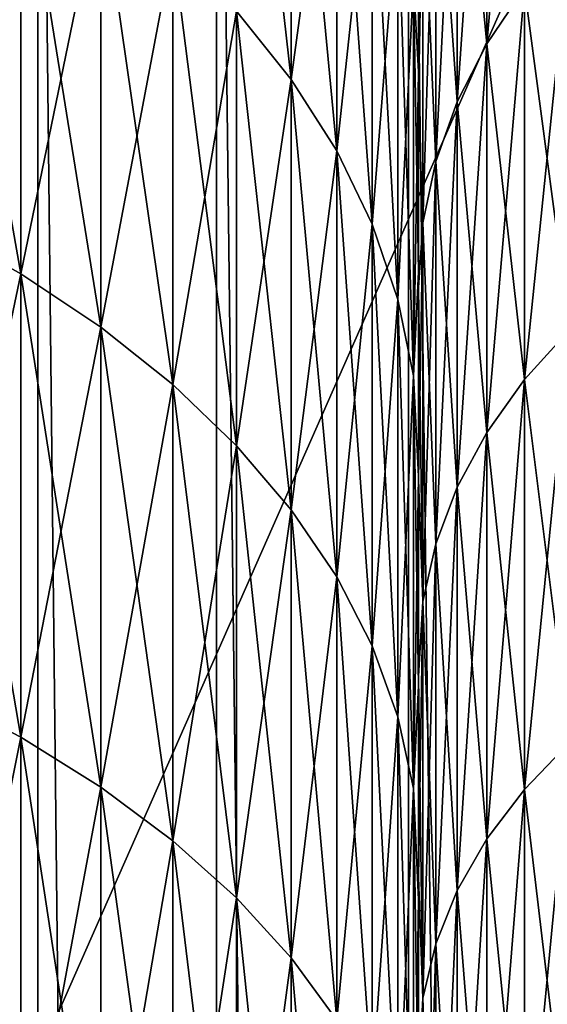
# Model space of a CAD drawing. Header units: metres. Extents: x -46 to 104, y -30 to 30.
# Tile 318 of 656: x 17.059 to 17.642, y 6.88 to 7.97. Entities that reach past the tile are written whole.
import ezdxf

# ---------------------------------------------------------------- set-up
doc = ezdxf.new("R2010")
doc.units = ezdxf.units.M
doc.layers.add('solid_26_000_502_XXX', color=7, linetype='CONTINUOUS')

msp = doc.modelspace()

# ---------------------------------------------------------------- linework, layer by layer
at = {"layer": 'solid_26_000_502_XXX'}
for points in [[(18.024651, 8.963816, 291.529633), (18.024651, 4.7, 291.529633), (16.143139, 4.7, 309.43103)], [(17.05777, 8.963816, 300.728882), (18.024651, 8.963816, 291.529633), (16.143139, 4.7, 309.43103)], [(17.079058, -8.878655, 313.471558), (17.079058, 8.878655, 313.471588), (16.897408, 8.891709, 313.215668)], [(16.897408, -8.891709, 313.215668), (17.079058, -8.878655, 313.471558), (16.897408, 8.891709, 313.215668)], [(17.276436, -8.864697, 313.715607), (17.276436, 8.864697, 313.715607), (17.079058, 8.878655, 313.471588)], [(17.079058, -8.878655, 313.471558), (17.276436, -8.864697, 313.715607), (17.079058, 8.878655, 313.471588)], [(17.488773, -8.849886, 313.946838), (17.488773, 8.849886, 313.946838), (17.276436, 8.864697, 313.715607)], [(17.276436, -8.864697, 313.715607), (17.488773, -8.849886, 313.946838), (17.276436, 8.864697, 313.715607)], [(17.715254, -8.83428, 314.164307), (17.715254, 8.83428, 314.164307), (17.488773, 8.849886, 313.946838)], [(17.488773, -8.849886, 313.946838), (17.715254, -8.83428, 314.164307), (17.488773, 8.849886, 313.946838)], [(17.35924, 7.904016, -9.207076), (17.29871, 7.979682, -9.295217), (17.29871, 8.440235, -8.879123)], [(17.35924, 8.360202, -8.794927), (17.35924, 7.904016, -9.207076), (17.29871, 8.440235, -8.879123)], [(17.35924, 7.904016, 602.792908), (17.29871, 7.979682, 602.704773), (17.29871, 8.440235, 603.12085)], [(17.35924, 8.360202, 603.205078), (17.35924, 7.904016, 602.792908), (17.29871, 8.440235, 603.12085)], [(17.617264, 8.417568, 619.791199), (17.575584, 8.352632, 619.731079), (17.575584, 7.943571, 620.150818)], [(17.617264, 8.005327, 620.214172), (17.617264, 8.417568, 619.791199), (17.575584, 7.943571, 620.150818)], [(17.617264, 8.417568, 7.791175), (17.575584, 8.352632, 7.731071), (17.575584, 7.943571, 8.150804)], [(17.617264, 8.005327, 8.214171), (17.617264, 8.417568, 7.791175), (17.575584, 7.943571, 8.150804)], [(17.35924, 7.904016, 9.207076), (17.35924, 8.360202, 8.794927), (17.29871, 7.979682, 9.295217)], [(17.35924, 7.904016, 621.207092), (17.35924, 8.360202, 620.794922), (17.29871, 7.979682, 621.295227)], [(17.409405, 7.825198, -9.115264), (17.35924, 7.904016, -9.207076), (17.35924, 8.360202, -8.794927)], [(17.409405, 8.276834, -8.707225), (17.409405, 7.825198, -9.115264), (17.35924, 8.360202, -8.794927)], [(17.409405, 8.276834, 8.707225), (17.35924, 8.360202, 8.794927), (17.35924, 7.904016, 9.207076)], [(17.409405, 7.825198, 602.884766), (17.35924, 7.904016, 602.792908), (17.35924, 8.360202, 603.205078)], [(17.409405, 8.276834, 603.292786), (17.409405, 7.825198, 602.884766), (17.35924, 8.360202, 603.205078)], [(17.409405, 8.276834, 620.707214), (17.35924, 8.360202, 620.794922), (17.35924, 7.904016, 621.207092)], [(17.575584, 8.352632, 604.268921), (17.575584, 7.943571, 603.849182), (17.542747, 8.285017, 604.331482)], [(17.575584, 8.352632, 619.731079), (17.542747, 8.285017, 619.668518), (17.542747, 7.879268, 620.084839)], [(17.575584, 7.943571, 620.150818), (17.575584, 8.352632, 619.731079), (17.542747, 7.879268, 620.084839)], [(17.575584, 8.352632, -7.731071), (17.575584, 7.943571, -8.150804), (17.542747, 8.285017, -7.668488)], [(17.575584, 8.352632, 7.731071), (17.542747, 8.285017, 7.668488), (17.542747, 7.879268, 8.084823)], [(17.575584, 7.943571, 8.150804), (17.575584, 8.352632, 7.731071), (17.542747, 7.879268, 8.084823)], [(17.617264, 8.005327, 603.785828), (17.575584, 7.943571, 603.849182), (17.575584, 8.352632, 604.268921)], [(17.617264, 8.005327, -8.214171), (17.575584, 7.943571, -8.150804), (17.575584, 8.352632, -7.731071)], [(17.542747, 8.285017, 604.331482), (17.542747, 7.879268, 603.915161), (17.519068, 8.215372, 604.395996)], [(17.542747, 8.285017, 619.668518), (17.519068, 8.215372, 619.604004), (17.519068, 7.813033, 620.016846)], [(17.542747, 7.879268, 620.084839), (17.542747, 8.285017, 619.668518), (17.519068, 7.813033, 620.016846)], [(17.542747, 8.285017, -7.668488), (17.542747, 7.879268, -8.084823), (17.519068, 8.215372, -7.604025)], [(17.542747, 8.285017, 7.668488), (17.519068, 8.215372, 7.604025), (17.519068, 7.813033, 8.01686)], [(17.542747, 7.879268, 8.084823), (17.542747, 8.285017, 7.668488), (17.519068, 7.813033, 8.01686)], [(17.575584, 7.943571, 603.849182), (17.542747, 7.879268, 603.915161), (17.542747, 8.285017, 604.331482)], [(17.575584, 7.943571, -8.150804), (17.542747, 7.879268, -8.084823), (17.542747, 8.285017, -7.668488)], [(17.409405, 7.825198, 9.115264), (17.409405, 8.276834, 8.707225), (17.35924, 7.904016, 9.207076)], [(17.409405, 7.825198, 621.115234), (17.409405, 8.276834, 620.707214), (17.35924, 7.904016, 621.207092)], [(17.44882, 7.74383, -9.020482), (17.409405, 7.825198, -9.115264), (17.409405, 8.276834, -8.707225)], [(17.44882, 8.19077, -8.616686), (17.44882, 7.74383, -9.020482), (17.409405, 8.276834, -8.707225)], [(17.44882, 8.19077, 8.616686), (17.409405, 8.276834, 8.707225), (17.409405, 7.825198, 9.115264)], [(17.44882, 7.74383, 602.979492), (17.409405, 7.825198, 602.884766), (17.409405, 8.276834, 603.292786)], [(17.44882, 8.19077, 603.383301), (17.44882, 7.74383, 602.979492), (17.409405, 8.276834, 603.292786)], [(17.44882, 8.19077, 620.616699), (17.409405, 8.276834, 620.707214), (17.409405, 7.825198, 621.115234)], [(17.059919, 7.688908, -9.93325), (16.963278, 7.743032, -10.003174), (16.963278, 8.239747, -9.598156)], [(17.059919, 8.182151, -9.531065), (17.059919, 7.688908, -9.93325), (16.963278, 8.239747, -9.598156)], [(17.059919, 8.182151, 9.531065), (16.963278, 8.239747, 9.598156), (16.963278, 7.743032, 10.003174)], [(17.059919, 7.688908, 602.066772), (16.963278, 7.743032, 601.996826), (16.963278, 8.239747, 602.401855)], [(17.059919, 8.182151, 602.468933), (17.059919, 7.688908, 602.066772), (16.963278, 8.239747, 602.401855)], [(17.059919, 8.182151, 621.531067), (16.963278, 8.239747, 621.598145), (16.963278, 7.743032, 622.003174)], [(17.519068, 8.215372, 604.395996), (17.519068, 7.813033, 603.983154), (17.504774, 8.144362, 604.46167)], [(17.519068, 8.215372, 619.604004), (17.504774, 8.144362, 619.53833), (17.504774, 7.745501, 619.947571)], [(17.519068, 7.813033, 620.016846), (17.519068, 8.215372, 619.604004), (17.504774, 7.745501, 619.947571)], [(17.519068, 8.215372, -7.604025), (17.519068, 7.813033, -8.01686), (17.504774, 8.144362, -7.5383)], [(17.519068, 8.215372, 7.604025), (17.504774, 8.144362, 7.5383), (17.504774, 7.745501, 7.947567)], [(17.519068, 7.813033, 8.01686), (17.519068, 8.215372, 7.604025), (17.504774, 7.745501, 7.947567)], [(17.542747, 7.879268, 603.915161), (17.519068, 7.813033, 603.983154), (17.519068, 8.215372, 604.395996)], [(17.542747, 7.879268, -8.084823), (17.519068, 7.813033, -8.01686), (17.519068, 8.215372, -7.604025)], [(17.44882, 7.74383, 9.020482), (17.44882, 8.19077, 8.616686), (17.409405, 7.825198, 9.115264)], [(17.44882, 7.74383, 621.020508), (17.44882, 8.19077, 620.616699), (17.409405, 7.825198, 621.115234)], [(17.477188, 7.660532, -8.923451), (17.44882, 7.74383, -9.020482), (17.44882, 8.19077, -8.616686)], [(17.477188, 8.102665, -8.523999), (17.477188, 7.660532, -8.923451), (17.44882, 8.19077, -8.616686)], [(17.477188, 8.102665, 8.523999), (17.44882, 8.19077, 8.616686), (17.44882, 7.74383, 9.020482)], [(17.477188, 7.660532, 603.076538), (17.44882, 7.74383, 602.979492), (17.44882, 8.19077, 603.383301)], [(17.477188, 8.102665, 603.476013), (17.477188, 7.660532, 603.076538), (17.44882, 8.19077, 603.383301)], [(17.477188, 8.102665, 620.523987), (17.44882, 8.19077, 620.616699), (17.44882, 7.74383, 621.020508)], [(17.059919, 7.688908, 9.93325), (17.059919, 8.182151, 9.531065), (16.963278, 7.743032, 10.003174)], [(17.059919, 7.688908, 621.933228), (17.059919, 8.182151, 621.531067), (16.963278, 7.743032, 622.003174)], [(17.148478, 7.629829, -9.856927), (17.059919, 7.688908, -9.93325), (17.059919, 8.182151, -9.531065)], [(17.148478, 8.119282, -9.457831), (17.148478, 7.629829, -9.856927), (17.059919, 8.182151, -9.531065)], [(17.148478, 8.119282, 9.457831), (17.059919, 8.182151, 9.531065), (17.059919, 7.688908, 9.93325)], [(17.148478, 7.629829, 602.143066), (17.059919, 7.688908, 602.066772), (17.059919, 8.182151, 602.468933)], [(17.148478, 8.119282, 602.542175), (17.148478, 7.629829, 602.143066), (17.059919, 8.182151, 602.468933)], [(17.148478, 8.119282, 621.457825), (17.059919, 8.182151, 621.531067), (17.059919, 7.688908, 621.933228)], [(17.504774, 8.144362, -7.5383), (17.5, 7.881021, -7.673946), (17.5, 8.08252, -7.461425)], [(17.504774, 8.144362, -7.5383), (17.504774, 7.745501, -7.947567), (17.5, 7.881021, -7.673946)], [(17.504774, 8.144362, 7.5383), (17.5, 8.08252, 7.461425), (17.5, 7.881021, 7.673946)], [(17.504774, 7.745501, 7.947567), (17.504774, 8.144362, 7.5383), (17.5, 7.881021, 7.673946)], [(17.504774, 8.144362, 604.46167), (17.5, 7.881021, 604.32605), (17.5, 8.08252, 604.538574)], [(17.504774, 8.144362, 604.46167), (17.504774, 7.745501, 604.052429), (17.5, 7.881021, 604.32605)], [(17.504774, 8.144362, 619.53833), (17.5, 8.08252, 619.461426), (17.5, 7.881021, 619.67395)], [(17.504774, 7.745501, 619.947571), (17.504774, 8.144362, 619.53833), (17.5, 7.881021, 619.67395)], [(17.519068, 7.813033, 603.983154), (17.504774, 7.745501, 604.052429), (17.504774, 8.144362, 604.46167)], [(17.519068, 7.813033, -8.01686), (17.504774, 7.745501, -7.947567), (17.504774, 8.144362, -7.5383)], [(17.148478, 7.629829, 9.856927), (17.148478, 8.119282, 9.457831), (17.059919, 7.688908, 9.93325)], [(17.148478, 7.629829, 621.856934), (17.148478, 8.119282, 621.457825), (17.059919, 7.688908, 621.933228)], [(17.228277, 7.566247, -9.774785), (17.148478, 7.629829, -9.856927), (17.148478, 8.119282, -9.457831)], [(17.228277, 8.05162, -9.379015), (17.228277, 7.566247, -9.774785), (17.148478, 8.119282, -9.457831)], [(17.228277, 8.05162, 9.379015), (17.148478, 8.119282, 9.457831), (17.148478, 7.629829, 9.856927)], [(17.228277, 7.566247, 602.22522), (17.148478, 7.629829, 602.143066), (17.148478, 8.119282, 602.542175)], [(17.228277, 8.05162, 602.620972), (17.228277, 7.566247, 602.22522), (17.148478, 8.119282, 602.542175)], [(17.228277, 8.05162, 621.379028), (17.148478, 8.119282, 621.457825), (17.148478, 7.629829, 621.856934)], [(17.494291, 8.01319, 620.429871), (17.5, 7.912384, 620.345337), (17.5, 8.12823, 620.135193)], [(17.494291, 8.01319, 603.570129), (17.5, 8.12823, 603.864807), (17.5, 7.912384, 603.654663)], [(17.494291, 8.01319, 8.429872), (17.5, 7.912414, 8.345281), (17.5, 8.128119, 8.13532)], [(17.494291, 8.01319, -8.429872), (17.5, 8.128119, -8.13532), (17.5, 7.912414, -8.345281)], [(17.5, 8.08252, 619.461426), (17.5, 8.12823, 620.135193), (17.5, 7.912384, 620.345337)], [(17.5, 8.08252, 604.538574), (17.5, 7.912384, 603.654663), (17.5, 8.12823, 603.864807)], [(17.5, 8.08252, 7.461425), (17.5, 8.128119, 8.13532), (17.5, 7.912414, 8.345281)], [(17.5, 8.08252, -7.461425), (17.5, 7.912414, -8.345281), (17.5, 8.128119, -8.13532)], [(17.477188, 7.660532, 8.923451), (17.477188, 8.102665, 8.523999), (17.44882, 7.74383, 9.020482)], [(17.477188, 7.660532, 620.923462), (17.477188, 8.102665, 620.523987), (17.44882, 7.74383, 621.020508)], [(17.494291, 7.57594, -8.824914), (17.477188, 7.660532, -8.923451), (17.477188, 8.102665, -8.523999)], [(17.494291, 8.01319, -8.429872), (17.494291, 7.57594, -8.824914), (17.477188, 8.102665, -8.523999)], [(17.494291, 8.01319, 8.429872), (17.477188, 8.102665, 8.523999), (17.477188, 7.660532, 8.923451)], [(17.494291, 7.57594, 603.17511), (17.477188, 7.660532, 603.076538), (17.477188, 8.102665, 603.476013)], [(17.494291, 8.01319, 603.570129), (17.494291, 7.57594, 603.17511), (17.477188, 8.102665, 603.476013)], [(17.494291, 8.01319, 620.429871), (17.477188, 8.102665, 620.523987), (17.477188, 7.660532, 620.923462)], [(17.5, 7.881021, 7.673946), (17.5, 8.08252, 7.461425), (17.5, 7.912414, 8.345281)], [(17.5, 8.08252, -7.461425), (17.5, 7.881021, -7.673946), (17.5, 7.912414, -8.345281)], [(17.5, 7.881021, 619.67395), (17.5, 8.08252, 619.461426), (17.5, 7.912384, 620.345337)], [(17.5, 8.08252, 604.538574), (17.5, 7.881021, 604.32605), (17.5, 7.912384, 603.654663)], [(17.667387, 8.063947, 603.725708), (17.667387, 7.627303, 603.321533), (17.617264, 8.005327, 603.785828)], [(17.667387, 8.063947, 620.274292), (17.617264, 8.005327, 620.214172), (17.617264, 7.571858, 620.615356)], [(17.667387, 7.627303, 620.678467), (17.667387, 8.063947, 620.274292), (17.617264, 7.571858, 620.615356)], [(17.667387, 8.063947, -8.27432), (17.667387, 7.627303, -8.678471), (17.617264, 8.005327, -8.214171)], [(17.667387, 8.063947, 8.27432), (17.617264, 8.005327, 8.214171), (17.617264, 7.571858, 8.615384)], [(17.667387, 7.627303, 8.678471), (17.667387, 8.063947, 8.27432), (17.617264, 7.571858, 8.615384)], [(17.228277, 7.566247, 9.774785), (17.228277, 8.05162, 9.379015), (17.148478, 7.629829, 9.856927)], [(17.228277, 7.566247, 621.77478), (17.228277, 8.05162, 621.379028), (17.148478, 7.629829, 621.856934)], [(17.29871, 7.498645, -9.687451), (17.228277, 7.566247, -9.774785), (17.228277, 8.05162, -9.379015)], [(17.29871, 7.979682, -9.295217), (17.29871, 7.498645, -9.687451), (17.228277, 8.05162, -9.379015)], [(17.29871, 7.979682, 9.295217), (17.228277, 8.05162, 9.379015), (17.228277, 7.566247, 9.774785)], [(17.29871, 7.498645, 602.312561), (17.228277, 7.566247, 602.22522), (17.228277, 8.05162, 602.620972)], [(17.29871, 7.979682, 602.704773), (17.29871, 7.498645, 602.312561), (17.228277, 8.05162, 602.620972)], [(17.29871, 7.979682, 621.295227), (17.228277, 8.05162, 621.379028), (17.228277, 7.566247, 621.77478)], [(17.494291, 7.57594, 8.824914), (17.494291, 8.01319, 8.429872), (17.477188, 7.660532, 8.923451)], [(17.494291, 7.57594, 620.82489), (17.494291, 8.01319, 620.429871), (17.477188, 7.660532, 620.923462)], [(17.494291, 7.57594, 8.824914), (17.5, 7.912414, 8.345281), (17.494291, 8.01319, 8.429872)], [(17.494291, 8.01319, -8.429872), (17.5, 7.912414, -8.345281), (17.5, 7.691197, -8.549569)], [(17.494291, 8.01319, -8.429872), (17.5, 7.691197, -8.549569), (17.494291, 7.57594, -8.824914)], [(17.494291, 7.57594, 620.82489), (17.5, 7.912384, 620.345337), (17.494291, 8.01319, 620.429871)], [(17.494291, 8.01319, 603.570129), (17.5, 7.912384, 603.654663), (17.5, 7.691113, 603.450317)], [(17.494291, 8.01319, 603.570129), (17.5, 7.691113, 603.450317), (17.494291, 7.57594, 603.17511)], [(17.617264, 8.005327, 603.785828), (17.617264, 7.571858, 603.384644), (17.575584, 7.943571, 603.849182)], [(17.617264, 8.005327, 620.214172), (17.575584, 7.943571, 620.150818), (17.575584, 7.513445, 620.54895)], [(17.617264, 7.571858, 620.615356), (17.617264, 8.005327, 620.214172), (17.575584, 7.513445, 620.54895)], [(17.617264, 8.005327, -8.214171), (17.617264, 7.571858, -8.615384), (17.575584, 7.943571, -8.150804)], [(17.617264, 8.005327, 8.214171), (17.575584, 7.943571, 8.150804), (17.575584, 7.513445, 8.548922)], [(17.617264, 7.571858, 8.615384), (17.617264, 8.005327, 8.214171), (17.575584, 7.513445, 8.548922)], [(17.667387, 7.627303, 603.321533), (17.617264, 7.571858, 603.384644), (17.617264, 8.005327, 603.785828)], [(17.667387, 7.627303, -8.678471), (17.617264, 7.571858, -8.615384), (17.617264, 8.005327, -8.214171)], [(17.29871, 7.498645, 9.687451), (17.29871, 7.979682, 9.295217), (17.228277, 7.566247, 9.774785)], [(17.29871, 7.498645, 621.687439), (17.29871, 7.979682, 621.295227), (17.228277, 7.566247, 621.77478)], [(17.35924, 7.42754, -9.595591), (17.29871, 7.498645, -9.687451), (17.29871, 7.979682, -9.295217)], [(17.35924, 7.904016, -9.207076), (17.35924, 7.42754, -9.595591), (17.29871, 7.979682, -9.295217)], [(17.35924, 7.904016, 9.207076), (17.29871, 7.979682, 9.295217), (17.29871, 7.498645, 9.687451)], [(17.35924, 7.42754, 602.404419), (17.29871, 7.498645, 602.312561), (17.29871, 7.979682, 602.704773)], [(17.35924, 7.904016, 602.792908), (17.35924, 7.42754, 602.404419), (17.29871, 7.979682, 602.704773)], [(17.35924, 7.904016, 621.207092), (17.29871, 7.979682, 621.295227), (17.29871, 7.498645, 621.687439)], [(17.575584, 7.943571, 603.849182), (17.575584, 7.513445, 603.45105), (17.542747, 7.879268, 603.915161)], [(17.575584, 7.943571, 620.150818), (17.542747, 7.879268, 620.084839), (17.542747, 7.452624, 620.479736)], [(17.575584, 7.513445, 620.54895), (17.575584, 7.943571, 620.150818), (17.542747, 7.452624, 620.479736)], [(17.575584, 7.943571, -8.150804), (17.575584, 7.513445, -8.548922), (17.542747, 7.879268, -8.084823)], [(17.575584, 7.943571, 8.150804), (17.542747, 7.879268, 8.084823), (17.542747, 7.452624, 8.479718)], [(17.575584, 7.513445, 8.548922), (17.575584, 7.943571, 8.150804), (17.542747, 7.452624, 8.479718)], [(17.617264, 7.571858, 603.384644), (17.575584, 7.513445, 603.45105), (17.575584, 7.943571, 603.849182)], [(17.617264, 7.571858, -8.615384), (17.575584, 7.513445, -8.548922), (17.575584, 7.943571, -8.150804)], [(17.494291, 7.57594, 8.824914), (17.5, 7.691197, 8.549569), (17.5, 7.912414, 8.345281)], [(17.494291, 7.57594, 620.82489), (17.5, 7.691113, 620.549683), (17.5, 7.912384, 620.345337)], [(17.5, 7.881021, 7.673946), (17.5, 7.912414, 8.345281), (17.5, 7.691197, 8.549569)], [(17.5, 7.881021, -7.673946), (17.5, 7.691197, -8.549569), (17.5, 7.912414, -8.345281)], [(17.5, 7.881021, 619.67395), (17.5, 7.912384, 620.345337), (17.5, 7.691113, 620.549683)], [(17.5, 7.881021, 604.32605), (17.5, 7.691113, 603.450317), (17.5, 7.912384, 603.654663)], [(17.35924, 7.42754, 9.595591), (17.35924, 7.904016, 9.207076), (17.29871, 7.498645, 9.687451)], [(17.35924, 7.42754, 621.595581), (17.35924, 7.904016, 621.207092), (17.29871, 7.498645, 621.687439)], [(17.409405, 7.353474, -9.499905), (17.35924, 7.42754, -9.595591), (17.35924, 7.904016, -9.207076)], [(17.409405, 7.825198, -9.115264), (17.409405, 7.353474, -9.499905), (17.35924, 7.904016, -9.207076)], [(17.409405, 7.825198, 9.115264), (17.35924, 7.904016, 9.207076), (17.35924, 7.42754, 9.595591)], [(17.409405, 7.353474, 602.500122), (17.35924, 7.42754, 602.404419), (17.35924, 7.904016, 602.792908)], [(17.409405, 7.825198, 602.884766), (17.409405, 7.353474, 602.500122), (17.35924, 7.904016, 602.792908)], [(17.409405, 7.825198, 621.115234), (17.35924, 7.904016, 621.207092), (17.35924, 7.42754, 621.595581)], [(17.5, 7.673945, 7.881026), (17.5, 7.881021, 7.673946), (17.5, 7.691197, 8.549569)], [(17.5, 7.881021, -7.673946), (17.5, 7.673945, -7.881026), (17.5, 7.691197, -8.549569)], [(17.504774, 7.745501, -7.947567), (17.5, 7.673945, -7.881026), (17.5, 7.881021, -7.673946)], [(17.504774, 7.745501, 7.947567), (17.5, 7.881021, 7.673946), (17.5, 7.673945, 7.881026)], [(17.5, 7.673945, 619.881042), (17.5, 7.881021, 619.67395), (17.5, 7.691113, 620.549683)], [(17.5, 7.881021, 604.32605), (17.5, 7.673945, 604.118958), (17.5, 7.691113, 603.450317)], [(17.504774, 7.745501, 604.052429), (17.5, 7.673945, 604.118958), (17.5, 7.881021, 604.32605)], [(17.504774, 7.745501, 619.947571), (17.5, 7.881021, 619.67395), (17.5, 7.673945, 619.881042)], [(17.542747, 7.879268, 603.915161), (17.542747, 7.452624, 603.520264), (17.519068, 7.813033, 603.983154)], [(17.542747, 7.879268, 620.084839), (17.519068, 7.813033, 620.016846), (17.519068, 7.389976, 620.408447)], [(17.542747, 7.452624, 620.479736), (17.542747, 7.879268, 620.084839), (17.519068, 7.389976, 620.408447)], [(17.542747, 7.879268, -8.084823), (17.542747, 7.452624, -8.479718), (17.519068, 7.813033, -8.01686)], [(17.542747, 7.879268, 8.084823), (17.519068, 7.813033, 8.01686), (17.519068, 7.389976, 8.408436)], [(17.542747, 7.452624, 8.479718), (17.542747, 7.879268, 8.084823), (17.519068, 7.389976, 8.408436)], [(17.575584, 7.513445, 603.45105), (17.542747, 7.452624, 603.520264), (17.542747, 7.879268, 603.915161)], [(17.575584, 7.513445, -8.548922), (17.542747, 7.452624, -8.479718), (17.542747, 7.879268, -8.084823)], [(17.409405, 7.353474, 9.499905), (17.409405, 7.825198, 9.115264), (17.35924, 7.42754, 9.595591)], [(17.409405, 7.353474, 621.499878), (17.409405, 7.825198, 621.115234), (17.35924, 7.42754, 621.595581)], [(17.44882, 7.27701, -9.401123), (17.409405, 7.353474, -9.499905), (17.409405, 7.825198, -9.115264)], [(17.44882, 7.74383, -9.020482), (17.44882, 7.27701, -9.401123), (17.409405, 7.825198, -9.115264)], [(17.44882, 7.74383, 9.020482), (17.409405, 7.825198, 9.115264), (17.409405, 7.353474, 9.499905)], [(17.44882, 7.27701, 602.598877), (17.409405, 7.353474, 602.500122), (17.409405, 7.825198, 602.884766)], [(17.44882, 7.74383, 602.979492), (17.44882, 7.27701, 602.598877), (17.409405, 7.825198, 602.884766)], [(17.44882, 7.74383, 621.020508), (17.409405, 7.825198, 621.115234), (17.409405, 7.353474, 621.499878)], [(17.519068, 7.813033, 603.983154), (17.519068, 7.389976, 603.591553), (17.504774, 7.745501, 604.052429)], [(17.519068, 7.813033, 620.016846), (17.504774, 7.745501, 619.947571), (17.504774, 7.3261, 620.335754)], [(17.519068, 7.389976, 620.408447), (17.519068, 7.813033, 620.016846), (17.504774, 7.3261, 620.335754)], [(17.519068, 7.813033, -8.01686), (17.519068, 7.389976, -8.408436), (17.504774, 7.745501, -7.947567)], [(17.519068, 7.813033, 8.01686), (17.504774, 7.745501, 7.947567), (17.504774, 7.3261, 8.335757)], [(17.519068, 7.389976, 8.408436), (17.519068, 7.813033, 8.01686), (17.504774, 7.3261, 8.335757)], [(17.542747, 7.452624, 603.520264), (17.519068, 7.389976, 603.591553), (17.519068, 7.813033, 603.983154)], [(17.542747, 7.452624, -8.479718), (17.519068, 7.389976, -8.408436), (17.519068, 7.813033, -8.01686)], [(17.059919, 7.175929, -10.309938), (16.963278, 7.226442, -10.382513), (16.963278, 7.743032, -10.003174)], [(17.059919, 7.688908, -9.93325), (17.059919, 7.175929, -10.309938), (16.963278, 7.743032, -10.003174)], [(17.059919, 7.688908, 9.93325), (16.963278, 7.743032, 10.003174), (16.963278, 7.226442, 10.382513)], [(17.059919, 7.175929, 601.690063), (16.963278, 7.226442, 601.617493), (16.963278, 7.743032, 601.996826)], [(17.059919, 7.688908, 602.066772), (17.059919, 7.175929, 601.690063), (16.963278, 7.743032, 601.996826)], [(17.059919, 7.688908, 621.933228), (16.963278, 7.743032, 622.003174), (16.963278, 7.226442, 622.382507)], [(17.44882, 7.27701, 9.401123), (17.44882, 7.74383, 9.020482), (17.409405, 7.353474, 9.499905)], [(17.44882, 7.27701, 621.401123), (17.44882, 7.74383, 621.020508), (17.409405, 7.353474, 621.499878)], [(17.477188, 7.198734, -9.299998), (17.44882, 7.27701, -9.401123), (17.44882, 7.74383, -9.020482)], [(17.477188, 7.660532, -8.923451), (17.477188, 7.198734, -9.299998), (17.44882, 7.74383, -9.020482)], [(17.477188, 7.660532, 8.923451), (17.44882, 7.74383, 9.020482), (17.44882, 7.27701, 9.401123)], [(17.477188, 7.198734, 602.700012), (17.44882, 7.27701, 602.598877), (17.44882, 7.74383, 602.979492)], [(17.477188, 7.660532, 603.076538), (17.477188, 7.198734, 602.700012), (17.44882, 7.74383, 602.979492)], [(17.477188, 7.660532, 620.923462), (17.44882, 7.74383, 621.020508), (17.44882, 7.27701, 621.401123)], [(17.504774, 7.745501, -7.947567), (17.504774, 7.3261, -8.335757), (17.5, 7.673945, -7.881026)], [(17.504774, 7.745501, 7.947567), (17.5, 7.673945, 7.881026), (17.5, 7.461432, 8.082511)], [(17.504774, 7.3261, 8.335757), (17.504774, 7.745501, 7.947567), (17.5, 7.461432, 8.082511)], [(17.504774, 7.745501, 604.052429), (17.504774, 7.3261, 603.664246), (17.5, 7.673945, 604.118958)], [(17.504774, 7.745501, 619.947571), (17.5, 7.673945, 619.881042), (17.5, 7.461432, 620.08252)], [(17.504774, 7.3261, 620.335754), (17.504774, 7.745501, 619.947571), (17.5, 7.461432, 620.08252)], [(17.519068, 7.389976, 603.591553), (17.504774, 7.3261, 603.664246), (17.504774, 7.745501, 604.052429)], [(17.519068, 7.389976, -8.408436), (17.504774, 7.3261, -8.335757), (17.504774, 7.745501, -7.947567)], [(17.059919, 7.175929, 10.309938), (17.059919, 7.688908, 9.93325), (16.963278, 7.226442, 10.382513)], [(17.059919, 7.175929, 622.309937), (17.059919, 7.688908, 621.933228), (16.963278, 7.226442, 622.382507)], [(17.148478, 7.120791, -10.230721), (17.059919, 7.175929, -10.309938), (17.059919, 7.688908, -9.93325)], [(17.148478, 7.629829, -9.856927), (17.148478, 7.120791, -10.230721), (17.059919, 7.688908, -9.93325)], [(17.148478, 7.629829, 9.856927), (17.059919, 7.688908, 9.93325), (17.059919, 7.175929, 10.309938)], [(17.148478, 7.120791, 601.769287), (17.059919, 7.175929, 601.690063), (17.059919, 7.688908, 602.066772)], [(17.148478, 7.629829, 602.143066), (17.148478, 7.120791, 601.769287), (17.059919, 7.688908, 602.066772)], [(17.148478, 7.629829, 621.856934), (17.059919, 7.688908, 621.933228), (17.059919, 7.175929, 622.309937)], [(17.494291, 7.57594, 8.824914), (17.5, 7.464483, 8.748202), (17.5, 7.691197, 8.549569)], [(17.494291, 7.57594, -8.824914), (17.5, 7.691197, -8.549569), (17.5, 7.464483, -8.748202)], [(17.494291, 7.57594, 620.82489), (17.5, 7.464539, 620.748169), (17.5, 7.691113, 620.549683)], [(17.494291, 7.57594, 603.17511), (17.5, 7.691113, 603.450317), (17.5, 7.464539, 603.251831)], [(17.5, 7.673945, 7.881026), (17.5, 7.691197, 8.549569), (17.5, 7.464483, 8.748202)], [(17.5, 7.673945, -7.881026), (17.5, 7.464483, -8.748202), (17.5, 7.691197, -8.549569)], [(17.5, 7.673945, 619.881042), (17.5, 7.691113, 620.549683), (17.5, 7.464539, 620.748169)], [(17.5, 7.673945, 604.118958), (17.5, 7.464539, 603.251831), (17.5, 7.691113, 603.450317)], [(17.5, 7.461432, 8.082511), (17.5, 7.673945, 7.881026), (17.5, 7.464483, 8.748202)], [(17.5, 7.673945, -7.881026), (17.5, 7.461432, -8.082511), (17.5, 7.464483, -8.748202)], [(17.504774, 7.3261, -8.335757), (17.5, 7.461432, -8.082511), (17.5, 7.673945, -7.881026)], [(17.5, 7.461432, 620.08252), (17.5, 7.673945, 619.881042), (17.5, 7.464539, 620.748169)], [(17.5, 7.673945, 604.118958), (17.5, 7.461432, 603.91748), (17.5, 7.464539, 603.251831)], [(17.504774, 7.3261, 603.664246), (17.5, 7.461432, 603.91748), (17.5, 7.673945, 604.118958)], [(17.477188, 7.198734, 9.299998), (17.477188, 7.660532, 8.923451), (17.44882, 7.27701, 9.401123)], [(17.477188, 7.198734, 621.299988), (17.477188, 7.660532, 620.923462), (17.44882, 7.27701, 621.401123)], [(17.494291, 7.119242, -9.197302), (17.477188, 7.198734, -9.299998), (17.477188, 7.660532, -8.923451)], [(17.494291, 7.57594, -8.824914), (17.494291, 7.119242, -9.197302), (17.477188, 7.660532, -8.923451)], [(17.494291, 7.57594, 8.824914), (17.477188, 7.660532, 8.923451), (17.477188, 7.198734, 9.299998)], [(17.494291, 7.119242, 602.802673), (17.477188, 7.198734, 602.700012), (17.477188, 7.660532, 603.076538)], [(17.494291, 7.57594, 603.17511), (17.494291, 7.119242, 602.802673), (17.477188, 7.660532, 603.076538)], [(17.494291, 7.57594, 620.82489), (17.477188, 7.660532, 620.923462), (17.477188, 7.198734, 621.299988)], [(17.148478, 7.120791, 10.230721), (17.148478, 7.629829, 9.856927), (17.059919, 7.175929, 10.309938)], [(17.148478, 7.120791, 622.230713), (17.148478, 7.629829, 621.856934), (17.059919, 7.175929, 622.309937)], [(17.228277, 7.061451, -10.145463), (17.148478, 7.120791, -10.230721), (17.148478, 7.629829, -9.856927)], [(17.228277, 7.566247, -9.774785), (17.228277, 7.061451, -10.145463), (17.148478, 7.629829, -9.856927)], [(17.228277, 7.566247, 9.774785), (17.148478, 7.629829, 9.856927), (17.148478, 7.120791, 10.230721)], [(17.228277, 7.061451, 601.854553), (17.148478, 7.120791, 601.769287), (17.148478, 7.629829, 602.143066)], [(17.228277, 7.566247, 602.22522), (17.228277, 7.061451, 601.854553), (17.148478, 7.629829, 602.143066)], [(17.228277, 7.566247, 621.77478), (17.148478, 7.629829, 621.856934), (17.148478, 7.120791, 622.230713)], [(17.667387, 7.627303, 603.321533), (17.667387, 7.170433, 602.940369), (17.617264, 7.571858, 603.384644)], [(17.667387, 7.627303, 620.678467), (17.617264, 7.571858, 620.615356), (17.617264, 7.118309, 620.993774)], [(17.667387, 7.170433, 621.059631), (17.667387, 7.627303, 620.678467), (17.617264, 7.118309, 620.993774)], [(17.667387, 7.627303, -8.678471), (17.667387, 7.170433, -9.059608), (17.617264, 7.571858, -8.615384)], [(17.667387, 7.627303, 8.678471), (17.617264, 7.571858, 8.615384), (17.617264, 7.118309, 8.993751)], [(17.667387, 7.170433, 9.059608), (17.667387, 7.627303, 8.678471), (17.617264, 7.118309, 8.993751)], [(17.494291, 7.119242, 9.197302), (17.494291, 7.57594, 8.824914), (17.477188, 7.198734, 9.299998)], [(17.494291, 7.119242, 621.197327), (17.494291, 7.57594, 620.82489), (17.477188, 7.198734, 621.299988)], [(17.494291, 7.119242, 9.197302), (17.5, 7.464483, 8.748202), (17.494291, 7.57594, 8.824914)], [(17.494291, 7.57594, -8.824914), (17.5, 7.464483, -8.748202), (17.5, 7.23273, -8.940778)], [(17.494291, 7.57594, -8.824914), (17.5, 7.23273, -8.940778), (17.494291, 7.119242, -9.197302)], [(17.494291, 7.119242, 621.197327), (17.5, 7.464539, 620.748169), (17.494291, 7.57594, 620.82489)], [(17.494291, 7.57594, 603.17511), (17.5, 7.464539, 603.251831), (17.5, 7.232855, 603.059326)], [(17.494291, 7.57594, 603.17511), (17.5, 7.232855, 603.059326), (17.494291, 7.119242, 602.802673)], [(17.228277, 7.061451, 10.145463), (17.228277, 7.566247, 9.774785), (17.148478, 7.120791, 10.230721)], [(17.228277, 7.061451, 622.145447), (17.228277, 7.566247, 621.77478), (17.148478, 7.120791, 622.230713)], [(17.29871, 6.998359, -10.054817), (17.228277, 7.061451, -10.145463), (17.228277, 7.566247, -9.774785)], [(17.29871, 7.498645, -9.687451), (17.29871, 6.998359, -10.054817), (17.228277, 7.566247, -9.774785)], [(17.29871, 7.498645, 9.687451), (17.228277, 7.566247, 9.774785), (17.228277, 7.061451, 10.145463)], [(17.29871, 6.998359, 601.94519), (17.228277, 7.061451, 601.854553), (17.228277, 7.566247, 602.22522)], [(17.29871, 7.498645, 602.312561), (17.29871, 6.998359, 601.94519), (17.228277, 7.566247, 602.22522)], [(17.29871, 7.498645, 621.687439), (17.228277, 7.566247, 621.77478), (17.228277, 7.061451, 622.145447)], [(17.617264, 7.571858, 603.384644), (17.617264, 7.118309, 603.006226), (17.575584, 7.513445, 603.45105)], [(17.617264, 7.571858, 620.615356), (17.575584, 7.513445, 620.54895), (17.575584, 7.063395, 620.924377)], [(17.617264, 7.118309, 620.993774), (17.617264, 7.571858, 620.615356), (17.575584, 7.063395, 620.924377)], [(17.617264, 7.571858, -8.615384), (17.617264, 7.118309, -8.993751), (17.575584, 7.513445, -8.548922)], [(17.617264, 7.571858, 8.615384), (17.575584, 7.513445, 8.548922), (17.575584, 7.063395, 8.924369)], [(17.617264, 7.118309, 8.993751), (17.617264, 7.571858, 8.615384), (17.575584, 7.063395, 8.924369)], [(17.667387, 7.170433, 602.940369), (17.617264, 7.118309, 603.006226), (17.617264, 7.571858, 603.384644)], [(17.667387, 7.170433, -9.059608), (17.617264, 7.118309, -8.993751), (17.617264, 7.571858, -8.615384)], [(17.575584, 7.513445, 603.45105), (17.575584, 7.063395, 603.075623), (17.542747, 7.452624, 603.520264)], [(17.575584, 7.513445, 620.54895), (17.542747, 7.452624, 620.479736), (17.542747, 7.006217, 620.852112)], [(17.575584, 7.063395, 620.924377), (17.575584, 7.513445, 620.54895), (17.542747, 7.006217, 620.852112)], [(17.575584, 7.513445, -8.548922), (17.575584, 7.063395, -8.924369), (17.542747, 7.452624, -8.479718)], [(17.575584, 7.513445, 8.548922), (17.542747, 7.452624, 8.479718), (17.542747, 7.006217, 8.852126)], [(17.575584, 7.063395, 8.924369), (17.575584, 7.513445, 8.548922), (17.542747, 7.006217, 8.852126)], [(17.617264, 7.118309, 603.006226), (17.575584, 7.063395, 603.075623), (17.575584, 7.513445, 603.45105)], [(17.617264, 7.118309, -8.993751), (17.575584, 7.063395, -8.924369), (17.575584, 7.513445, -8.548922)], [(17.29871, 6.998359, 10.054817), (17.29871, 7.498645, 9.687451), (17.228277, 7.061451, 10.145463)], [(17.29871, 6.998359, 622.05481), (17.29871, 7.498645, 621.687439), (17.228277, 7.061451, 622.145447)], [(17.35924, 6.931998, -9.959474), (17.29871, 6.998359, -10.054817), (17.29871, 7.498645, -9.687451)], [(17.35924, 7.42754, -9.595591), (17.35924, 6.931998, -9.959474), (17.29871, 7.498645, -9.687451)], [(17.35924, 7.42754, 9.595591), (17.29871, 7.498645, 9.687451), (17.29871, 6.998359, 10.054817)], [(17.35924, 6.931998, 602.040527), (17.29871, 6.998359, 601.94519), (17.29871, 7.498645, 602.312561)], [(17.35924, 7.42754, 602.404419), (17.35924, 6.931998, 602.040527), (17.29871, 7.498645, 602.312561)], [(17.35924, 7.42754, 621.595581), (17.29871, 7.498645, 621.687439), (17.29871, 6.998359, 622.05481)], [(17.494291, 7.119242, 621.197327), (17.5, 7.232855, 620.940674), (17.5, 7.464539, 620.748169)], [(17.494291, 7.119242, 9.197302), (17.5, 7.23273, 8.940778), (17.5, 7.464483, 8.748202)], [(17.5, 7.461432, 620.08252), (17.5, 7.464539, 620.748169), (17.5, 7.232855, 620.940674)], [(17.5, 7.243617, 603.721741), (17.5, 7.232855, 603.059326), (17.5, 7.464539, 603.251831)], [(17.5, 7.461432, 603.91748), (17.5, 7.243617, 603.721741), (17.5, 7.464539, 603.251831)], [(17.5, 7.461432, 8.082511), (17.5, 7.464483, 8.748202), (17.5, 7.23273, 8.940778)], [(17.5, 7.243617, -8.278286), (17.5, 7.23273, -8.940778), (17.5, 7.464483, -8.748202)], [(17.5, 7.461432, -8.082511), (17.5, 7.243617, -8.278286), (17.5, 7.464483, -8.748202)], [(17.5, 7.243617, 8.278286), (17.5, 7.461432, 8.082511), (17.5, 7.23273, 8.940778)], [(17.504774, 7.3261, -8.335757), (17.5, 7.243617, -8.278286), (17.5, 7.461432, -8.082511)], [(17.504774, 7.3261, 8.335757), (17.5, 7.461432, 8.082511), (17.5, 7.243617, 8.278286)], [(17.5, 7.243617, 620.278259), (17.5, 7.461432, 620.08252), (17.5, 7.232855, 620.940674)], [(17.504774, 7.3261, 603.664246), (17.5, 7.243617, 603.721741), (17.5, 7.461432, 603.91748)], [(17.504774, 7.3261, 620.335754), (17.5, 7.461432, 620.08252), (17.5, 7.243617, 620.278259)], [(17.542747, 7.452624, 603.520264), (17.542747, 7.006217, 603.147888), (17.519068, 7.389976, 603.591553)], [(17.542747, 7.452624, 620.479736), (17.519068, 7.389976, 620.408447), (17.519068, 6.947321, 620.77771)], [(17.542747, 7.006217, 620.852112), (17.542747, 7.452624, 620.479736), (17.519068, 6.947321, 620.77771)], [(17.542747, 7.452624, -8.479718), (17.542747, 7.006217, -8.852126), (17.519068, 7.389976, -8.408436)], [(17.542747, 7.452624, 8.479718), (17.519068, 7.389976, 8.408436), (17.519068, 6.947321, 8.777714)], [(17.542747, 7.006217, 8.852126), (17.542747, 7.452624, 8.479718), (17.519068, 6.947321, 8.777714)], [(17.575584, 7.063395, 603.075623), (17.542747, 7.006217, 603.147888), (17.542747, 7.452624, 603.520264)], [(17.575584, 7.063395, -8.924369), (17.542747, 7.006217, -8.852126), (17.542747, 7.452624, -8.479718)], [(17.35924, 6.931998, 9.959474), (17.35924, 7.42754, 9.595591), (17.29871, 6.998359, 10.054817)], [(17.35924, 6.931998, 621.959473), (17.35924, 7.42754, 621.595581), (17.29871, 6.998359, 622.05481)], [(17.409405, 6.862873, -9.860159), (17.35924, 6.931998, -9.959474), (17.35924, 7.42754, -9.595591)], [(17.409405, 7.353474, -9.499905), (17.409405, 6.862873, -9.860159), (17.35924, 7.42754, -9.595591)], [(17.409405, 7.353474, 9.499905), (17.35924, 7.42754, 9.595591), (17.35924, 6.931998, 9.959474)], [(17.409405, 6.862873, 602.139832), (17.35924, 6.931998, 602.040527), (17.35924, 7.42754, 602.404419)], [(17.409405, 7.353474, 602.500122), (17.409405, 6.862873, 602.139832), (17.35924, 7.42754, 602.404419)], [(17.409405, 7.353474, 621.499878), (17.35924, 7.42754, 621.595581), (17.35924, 6.931998, 621.959473)], [(17.519068, 7.389976, 603.591553), (17.519068, 6.947321, 603.22229), (17.504774, 7.3261, 603.664246)], [(17.519068, 7.389976, 620.408447), (17.504774, 7.3261, 620.335754), (17.504774, 6.887272, 620.701843)], [(17.519068, 6.947321, 620.77771), (17.519068, 7.389976, 620.408447), (17.504774, 6.887272, 620.701843)], [(17.519068, 7.389976, -8.408436), (17.519068, 6.947321, -8.777714), (17.504774, 7.3261, -8.335757)], [(17.519068, 7.389976, 8.408436), (17.504774, 7.3261, 8.335757), (17.504774, 6.887272, 8.701843)], [(17.519068, 6.947321, 8.777714), (17.519068, 7.389976, 8.408436), (17.504774, 6.887272, 8.701843)], [(17.542747, 7.006217, 603.147888), (17.519068, 6.947321, 603.22229), (17.519068, 7.389976, 603.591553)], [(17.542747, 7.006217, -8.852126), (17.519068, 6.947321, -8.777714), (17.519068, 7.389976, -8.408436)], [(17.409405, 6.862873, 9.860159), (17.409405, 7.353474, 9.499905), (17.35924, 6.931998, 9.959474)], [(17.409405, 6.862873, 621.860168), (17.409405, 7.353474, 621.499878), (17.35924, 6.931998, 621.959473)], [(17.44882, 6.791512, -9.757631), (17.409405, 6.862873, -9.860159), (17.409405, 7.353474, -9.499905)], [(17.44882, 7.27701, -9.401123), (17.44882, 6.791512, -9.757631), (17.409405, 7.353474, -9.499905)], [(17.44882, 7.27701, 9.401123), (17.409405, 7.353474, 9.499905), (17.409405, 6.862873, 9.860159)], [(17.44882, 6.791512, 602.242371), (17.409405, 6.862873, 602.139832), (17.409405, 7.353474, 602.500122)], [(17.44882, 7.27701, 602.598877), (17.44882, 6.791512, 602.242371), (17.409405, 7.353474, 602.500122)], [(17.44882, 7.27701, 621.401123), (17.409405, 7.353474, 621.499878), (17.409405, 6.862873, 621.860168)], [(17.504774, 7.3261, -8.335757), (17.504774, 6.887272, -8.701843), (17.5, 7.243617, -8.278286)], [(17.504774, 7.3261, 8.335757), (17.5, 7.243617, 8.278286), (17.5, 7.020691, 8.468166)], [(17.504774, 6.887272, 8.701843), (17.504774, 7.3261, 8.335757), (17.5, 7.020691, 8.468166)], [(17.504774, 7.3261, 603.664246), (17.504774, 6.887272, 603.298157), (17.5, 7.243617, 603.721741)], [(17.504774, 7.3261, 620.335754), (17.5, 7.243617, 620.278259), (17.5, 7.020691, 620.46814)], [(17.504774, 6.887272, 620.701843), (17.504774, 7.3261, 620.335754), (17.5, 7.020691, 620.46814)], [(17.519068, 6.947321, 603.22229), (17.504774, 6.887272, 603.298157), (17.504774, 7.3261, 603.664246)], [(17.519068, 6.947321, -8.777714), (17.504774, 6.887272, -8.701843), (17.504774, 7.3261, -8.335757)], [(17.44882, 6.791512, 9.757631), (17.44882, 7.27701, 9.401123), (17.409405, 6.862873, 9.860159)], [(17.44882, 6.791512, 621.757629), (17.44882, 7.27701, 621.401123), (17.409405, 6.862873, 621.860168)], [(17.477188, 6.718458, -9.652672), (17.44882, 6.791512, -9.757631), (17.44882, 7.27701, -9.401123)], [(17.477188, 7.198734, -9.299998), (17.477188, 6.718458, -9.652672), (17.44882, 7.27701, -9.401123)], [(17.477188, 7.198734, 9.299998), (17.44882, 7.27701, 9.401123), (17.44882, 6.791512, 9.757631)], [(17.477188, 6.718458, 602.347351), (17.44882, 6.791512, 602.242371), (17.44882, 7.27701, 602.598877)], [(17.477188, 7.198734, 602.700012), (17.477188, 6.718458, 602.347351), (17.44882, 7.27701, 602.598877)], [(17.477188, 7.198734, 621.299988), (17.44882, 7.27701, 621.401123), (17.44882, 6.791512, 621.757629)], [(17.5, 7.020691, 8.468166), (17.5, 7.243617, 8.278286), (17.5, 7.23273, 8.940778)], [(17.5, 7.243617, -8.278286), (17.5, 7.020691, -8.468166), (17.5, 7.23273, -8.940778)], [(17.504774, 6.887272, -8.701843), (17.5, 7.020691, -8.468166), (17.5, 7.243617, -8.278286)], [(17.5, 7.020691, 620.46814), (17.5, 7.243617, 620.278259), (17.5, 7.232855, 620.940674)], [(17.5, 7.243617, 603.721741), (17.5, 7.020691, 603.53186), (17.5, 7.232855, 603.059326)], [(17.504774, 6.887272, 603.298157), (17.5, 7.020691, 603.53186), (17.5, 7.243617, 603.721741)], [(17.059919, 6.644529, -10.66016), (16.963278, 6.691301, -10.7352), (16.963278, 7.226442, -10.382513)], [(17.059919, 7.175929, -10.309938), (17.059919, 6.644529, -10.66016), (16.963278, 7.226442, -10.382513)], [(17.059919, 7.175929, 10.309938), (16.963278, 7.226442, 10.382513), (16.963278, 6.691301, 10.7352)], [(17.059919, 6.644529, 601.339844), (16.963278, 6.691301, 601.264771), (16.963278, 7.226442, 601.617493)], [(17.059919, 7.175929, 601.690063), (17.059919, 6.644529, 601.339844), (16.963278, 7.226442, 601.617493)], [(17.059919, 7.175929, 622.309937), (16.963278, 7.226442, 622.382507), (16.963278, 6.691301, 622.735229)], [(17.494291, 7.119242, 621.197327), (17.5, 6.996157, 621.127075), (17.5, 7.232855, 620.940674)], [(17.494291, 7.119242, 602.802673), (17.5, 7.232855, 603.059326), (17.5, 6.996157, 602.872925)], [(17.494291, 7.119242, 9.197302), (17.5, 6.996278, 9.126991), (17.5, 7.23273, 8.940778)], [(17.494291, 7.119242, -9.197302), (17.5, 7.23273, -8.940778), (17.5, 6.996278, -9.126991)], [(17.5, 7.020691, 620.46814), (17.5, 7.232855, 620.940674), (17.5, 6.996157, 621.127075)], [(17.5, 7.020691, 603.53186), (17.5, 6.996157, 602.872925), (17.5, 7.232855, 603.059326)], [(17.5, 7.020691, 8.468166), (17.5, 7.23273, 8.940778), (17.5, 6.996278, 9.126991)], [(17.5, 7.020691, -8.468166), (17.5, 6.996278, -9.126991), (17.5, 7.23273, -8.940778)], [(17.477188, 6.718458, 9.652672), (17.477188, 7.198734, 9.299998), (17.44882, 6.791512, 9.757631)], [(17.477188, 6.718458, 621.652649), (17.477188, 7.198734, 621.299988), (17.44882, 6.791512, 621.757629)], [(17.494291, 6.644269, -9.546081), (17.477188, 6.718458, -9.652672), (17.477188, 7.198734, -9.299998)], [(17.494291, 7.119242, -9.197302), (17.494291, 6.644269, -9.546081), (17.477188, 7.198734, -9.299998)], [(17.494291, 7.119242, 9.197302), (17.477188, 7.198734, 9.299998), (17.477188, 6.718458, 9.652672)], [(17.494291, 6.644269, 602.453918), (17.477188, 6.718458, 602.347351), (17.477188, 7.198734, 602.700012)], [(17.494291, 7.119242, 602.802673), (17.494291, 6.644269, 602.453918), (17.477188, 7.198734, 602.700012)], [(17.494291, 7.119242, 621.197327), (17.477188, 7.198734, 621.299988), (17.477188, 6.718458, 621.652649)], [(17.059919, 6.644529, 10.66016), (17.059919, 7.175929, 10.309938), (16.963278, 6.691301, 10.7352)], [(17.059919, 6.644529, 622.660156), (17.059919, 7.175929, 622.309937), (16.963278, 6.691301, 622.735229)], [(17.148478, 6.593474, -10.578252), (17.059919, 6.644529, -10.66016), (17.059919, 7.175929, -10.309938)], [(17.148478, 7.120791, -10.230721), (17.148478, 6.593474, -10.578252), (17.059919, 7.175929, -10.309938)], [(17.148478, 7.120791, 10.230721), (17.059919, 7.175929, 10.309938), (17.059919, 6.644529, 10.66016)], [(17.148478, 6.593474, 601.421753), (17.059919, 6.644529, 601.339844), (17.059919, 7.175929, 601.690063)], [(17.148478, 7.120791, 601.769287), (17.148478, 6.593474, 601.421753), (17.059919, 7.175929, 601.690063)], [(17.148478, 7.120791, 622.230713), (17.059919, 7.175929, 622.309937), (17.059919, 6.644529, 622.660156)], [(17.667387, 7.170433, 602.940369), (17.667387, 6.694548, 602.583252), (17.617264, 7.118309, 603.006226)], [(17.667387, 7.170433, 621.059631), (17.617264, 7.118309, 620.993774), (17.617264, 6.645884, 621.348267)], [(17.667387, 6.694548, 621.416748), (17.667387, 7.170433, 621.059631), (17.617264, 6.645884, 621.348267)], [(17.667387, 7.170433, -9.059608), (17.667387, 6.694548, -9.41672), (17.617264, 7.118309, -8.993751)], [(17.667387, 7.170433, 9.059608), (17.617264, 7.118309, 8.993751), (17.617264, 6.645884, 9.348268)], [(17.667387, 6.694548, 9.41672), (17.667387, 7.170433, 9.059608), (17.617264, 6.645884, 9.348268)], [(17.148478, 6.593474, 10.578252), (17.148478, 7.120791, 10.230721), (17.059919, 6.644529, 10.66016)], [(17.148478, 6.593474, 622.578247), (17.148478, 7.120791, 622.230713), (17.059919, 6.644529, 622.660156)], [(17.228277, 6.538528, -10.490098), (17.148478, 6.593474, -10.578252), (17.148478, 7.120791, -10.230721)], [(17.228277, 7.061451, -10.145463), (17.228277, 6.538528, -10.490098), (17.148478, 7.120791, -10.230721)], [(17.228277, 7.061451, 10.145463), (17.148478, 7.120791, 10.230721), (17.148478, 6.593474, 10.578252)], [(17.228277, 6.538528, 601.509888), (17.148478, 6.593474, 601.421753), (17.148478, 7.120791, 601.769287)], [(17.228277, 7.061451, 601.854553), (17.228277, 6.538528, 601.509888), (17.148478, 7.120791, 601.769287)], [(17.228277, 7.061451, 622.145447), (17.148478, 7.120791, 622.230713), (17.148478, 6.593474, 622.578247)], [(17.494291, 6.644269, 9.546081), (17.494291, 7.119242, 9.197302), (17.477188, 6.718458, 9.652672)], [(17.494291, 6.644269, 621.546082), (17.494291, 7.119242, 621.197327), (17.477188, 6.718458, 621.652649)], [(17.494291, 6.644269, 9.546081), (17.5, 6.996278, 9.126991), (17.494291, 7.119242, 9.197302)], [(17.494291, 7.119242, -9.197302), (17.5, 6.996278, -9.126991), (17.5, 6.754718, -9.307159)], [(17.494291, 7.119242, -9.197302), (17.5, 6.754718, -9.307159), (17.494291, 6.644269, -9.546081)], [(17.494291, 6.644269, 621.546082), (17.5, 6.996157, 621.127075), (17.494291, 7.119242, 621.197327)], [(17.494291, 7.119242, 602.802673), (17.5, 6.996157, 602.872925), (17.5, 6.754685, 602.69281)], [(17.494291, 7.119242, 602.802673), (17.5, 6.754685, 602.69281), (17.494291, 6.644269, 602.453918)], [(17.617264, 7.118309, 603.006226), (17.617264, 6.645884, 602.651733), (17.575584, 7.063395, 603.075623)], [(17.617264, 7.118309, 620.993774), (17.575584, 7.063395, 620.924377), (17.575584, 6.594614, 621.276123)], [(17.617264, 6.645884, 621.348267), (17.617264, 7.118309, 620.993774), (17.575584, 6.594614, 621.276123)], [(17.617264, 7.118309, -8.993751), (17.617264, 6.645884, -9.348268), (17.575584, 7.063395, -8.924369)], [(17.617264, 7.118309, 8.993751), (17.575584, 7.063395, 8.924369), (17.575584, 6.594614, 9.276151)], [(17.617264, 6.645884, 9.348268), (17.617264, 7.118309, 8.993751), (17.575584, 6.594614, 9.276151)], [(17.667387, 6.694548, 602.583252), (17.617264, 6.645884, 602.651733), (17.617264, 7.118309, 603.006226)], [(17.667387, 6.694548, -9.41672), (17.617264, 6.645884, -9.348268), (17.617264, 7.118309, -8.993751)], [(17.228277, 6.538528, 10.490098), (17.228277, 7.061451, 10.145463), (17.148478, 6.593474, 10.578252)], [(17.228277, 6.538528, 622.490112), (17.228277, 7.061451, 622.145447), (17.148478, 6.593474, 622.578247)], [(17.29871, 6.480109, -10.396373), (17.228277, 6.538528, -10.490098), (17.228277, 7.061451, -10.145463)], [(17.29871, 6.998359, -10.054817), (17.29871, 6.480109, -10.396373), (17.228277, 7.061451, -10.145463)], [(17.29871, 6.998359, 10.054817), (17.228277, 7.061451, 10.145463), (17.228277, 6.538528, 10.490098)], [(17.29871, 6.480109, 601.603638), (17.228277, 6.538528, 601.509888), (17.228277, 7.061451, 601.854553)], [(17.29871, 6.998359, 601.94519), (17.29871, 6.480109, 601.603638), (17.228277, 7.061451, 601.854553)], [(17.29871, 6.998359, 622.05481), (17.228277, 7.061451, 622.145447), (17.228277, 6.538528, 622.490112)], [(17.575584, 7.063395, 603.075623), (17.575584, 6.594614, 602.723877), (17.542747, 7.006217, 603.147888)], [(17.575584, 7.063395, 620.924377), (17.542747, 7.006217, 620.852112), (17.542747, 6.541231, 621.20105)], [(17.575584, 6.594614, 621.276123), (17.575584, 7.063395, 620.924377), (17.542747, 6.541231, 621.20105)], [(17.575584, 7.063395, -8.924369), (17.575584, 6.594614, -9.276151), (17.542747, 7.006217, -8.852126)], [(17.575584, 7.063395, 8.924369), (17.542747, 7.006217, 8.852126), (17.542747, 6.541231, 9.20106)], [(17.575584, 6.594614, 9.276151), (17.575584, 7.063395, 8.924369), (17.542747, 6.541231, 9.20106)], [(17.617264, 6.645884, 602.651733), (17.575584, 6.594614, 602.723877), (17.575584, 7.063395, 603.075623)], [(17.617264, 6.645884, -9.348268), (17.575584, 6.594614, -9.276151), (17.575584, 7.063395, -8.924369)], [(17.5, 6.792756, 8.652079), (17.5, 7.020691, 8.468166), (17.5, 6.996278, 9.126991)], [(17.5, 7.020691, -8.468166), (17.5, 6.792756, -8.652079), (17.5, 6.996278, -9.126991)], [(17.504774, 6.887272, -8.701843), (17.5, 6.792756, -8.652079), (17.5, 7.020691, -8.468166)], [(17.504774, 6.887272, 8.701843), (17.5, 7.020691, 8.468166), (17.5, 6.792756, 8.652079)], [(17.5, 6.792756, 620.6521), (17.5, 7.020691, 620.46814), (17.5, 6.996157, 621.127075)], [(17.5, 7.020691, 603.53186), (17.5, 6.792756, 603.3479), (17.5, 6.996157, 602.872925)], [(17.504774, 6.887272, 603.298157), (17.5, 6.792756, 603.3479), (17.5, 7.020691, 603.53186)], [(17.504774, 6.887272, 620.701843), (17.5, 7.020691, 620.46814), (17.5, 6.792756, 620.6521)], [(17.29871, 6.480109, 10.396373), (17.29871, 6.998359, 10.054817), (17.228277, 6.538528, 10.490098)], [(17.29871, 6.480109, 622.396362), (17.29871, 6.998359, 622.05481), (17.228277, 6.538528, 622.490112)], [(17.35924, 6.418662, -10.297791), (17.29871, 6.480109, -10.396373), (17.29871, 6.998359, -10.054817)], [(17.35924, 6.931998, -9.959474), (17.35924, 6.418662, -10.297791), (17.29871, 6.998359, -10.054817)], [(17.35924, 6.931998, 9.959474), (17.29871, 6.998359, 10.054817), (17.29871, 6.480109, 10.396373)], [(17.35924, 6.418662, 601.702209), (17.29871, 6.480109, 601.603638), (17.29871, 6.998359, 601.94519)], [(17.35924, 6.931998, 602.040527), (17.35924, 6.418662, 601.702209), (17.29871, 6.998359, 601.94519)], [(17.35924, 6.931998, 621.959473), (17.29871, 6.998359, 622.05481), (17.29871, 6.480109, 622.396362)], [(17.494291, 6.644269, 9.546081), (17.5, 6.754718, 9.307159), (17.5, 6.996278, 9.126991)], [(17.494291, 6.644269, 621.546082), (17.5, 6.754685, 621.30719), (17.5, 6.996157, 621.127075)], [(17.5, 6.792756, 8.652079), (17.5, 6.996278, 9.126991), (17.5, 6.754718, 9.307159)], [(17.5, 6.792756, -8.652079), (17.5, 6.754718, -9.307159), (17.5, 6.996278, -9.126991)], [(17.5, 6.792756, 620.6521), (17.5, 6.996157, 621.127075), (17.5, 6.754685, 621.30719)], [(17.5, 6.792756, 603.3479), (17.5, 6.754685, 602.69281), (17.5, 6.996157, 602.872925)], [(17.542747, 7.006217, 603.147888), (17.542747, 6.541231, 602.79895), (17.519068, 6.947321, 603.22229)], [(17.542747, 7.006217, 620.852112), (17.519068, 6.947321, 620.77771), (17.519068, 6.486244, 621.123718)], [(17.542747, 6.541231, 621.20105), (17.542747, 7.006217, 620.852112), (17.519068, 6.486244, 621.123718)], [(17.542747, 7.006217, -8.852126), (17.542747, 6.541231, -9.20106), (17.519068, 6.947321, -8.777714)], [(17.542747, 7.006217, 8.852126), (17.519068, 6.947321, 8.777714), (17.519068, 6.486244, 9.123715)], [(17.542747, 6.541231, 9.20106), (17.542747, 7.006217, 8.852126), (17.519068, 6.486244, 9.123715)], [(17.575584, 6.594614, 602.723877), (17.542747, 6.541231, 602.79895), (17.542747, 7.006217, 603.147888)], [(17.575584, 6.594614, -9.276151), (17.542747, 6.541231, -9.20106), (17.542747, 7.006217, -8.852126)], [(17.519068, 6.947321, 603.22229), (17.519068, 6.486244, 602.876282), (17.504774, 6.887272, 603.298157)], [(17.519068, 6.947321, 620.77771), (17.504774, 6.887272, 620.701843), (17.504774, 6.430181, 621.044861)], [(17.519068, 6.486244, 621.123718), (17.519068, 6.947321, 620.77771), (17.504774, 6.430181, 621.044861)], [(17.519068, 6.947321, -8.777714), (17.519068, 6.486244, -9.123715), (17.504774, 6.887272, -8.701843)], [(17.519068, 6.947321, 8.777714), (17.504774, 6.887272, 8.701843), (17.504774, 6.430181, 9.044854)], [(17.519068, 6.486244, 9.123715), (17.519068, 6.947321, 8.777714), (17.504774, 6.430181, 9.044854)], [(17.542747, 6.541231, 602.79895), (17.519068, 6.486244, 602.876282), (17.519068, 6.947321, 603.22229)], [(17.542747, 6.541231, -9.20106), (17.519068, 6.486244, -9.123715), (17.519068, 6.947321, -8.777714)], [(17.35924, 6.418662, 10.297791), (17.35924, 6.931998, 9.959474), (17.29871, 6.480109, 10.396373)], [(17.35924, 6.418662, 622.297791), (17.35924, 6.931998, 621.959473), (17.29871, 6.480109, 622.396362)], [(17.409405, 6.354656, -10.195103), (17.35924, 6.418662, -10.297791), (17.35924, 6.931998, -9.959474)], [(17.409405, 6.862873, -9.860159), (17.409405, 6.354656, -10.195103), (17.35924, 6.931998, -9.959474)], [(17.409405, 6.862873, 9.860159), (17.35924, 6.931998, 9.959474), (17.35924, 6.418662, 10.297791)], [(17.409405, 6.354656, 601.804871), (17.35924, 6.418662, 601.702209), (17.35924, 6.931998, 602.040527)], [(17.409405, 6.862873, 602.139832), (17.409405, 6.354656, 601.804871), (17.35924, 6.931998, 602.040527)], [(17.409405, 6.862873, 621.860168), (17.35924, 6.931998, 621.959473), (17.35924, 6.418662, 622.297791)], [(17.504774, 6.887272, -8.701843), (17.504774, 6.430181, -9.044854), (17.5, 6.792756, -8.652079)], [(17.504774, 6.887272, 8.701843), (17.5, 6.792756, 8.652079), (17.5, 6.56005, 8.829818)], [(17.504774, 6.430181, 9.044854), (17.504774, 6.887272, 8.701843), (17.5, 6.56005, 8.829818)], [(17.504774, 6.887272, 603.298157), (17.504774, 6.430181, 602.955139), (17.5, 6.792756, 603.3479)], [(17.504774, 6.887272, 620.701843), (17.5, 6.792756, 620.6521), (17.5, 6.56005, 620.829834)], [(17.504774, 6.430181, 621.044861), (17.504774, 6.887272, 620.701843), (17.5, 6.56005, 620.829834)], [(17.519068, 6.486244, 602.876282), (17.504774, 6.430181, 602.955139), (17.504774, 6.887272, 603.298157)], [(17.519068, 6.486244, -9.123715), (17.504774, 6.430181, -9.044854), (17.504774, 6.887272, -8.701843)]]:
    msp.add_3dface(points, dxfattribs=at)

doc.saveas('drawing.dxf')
